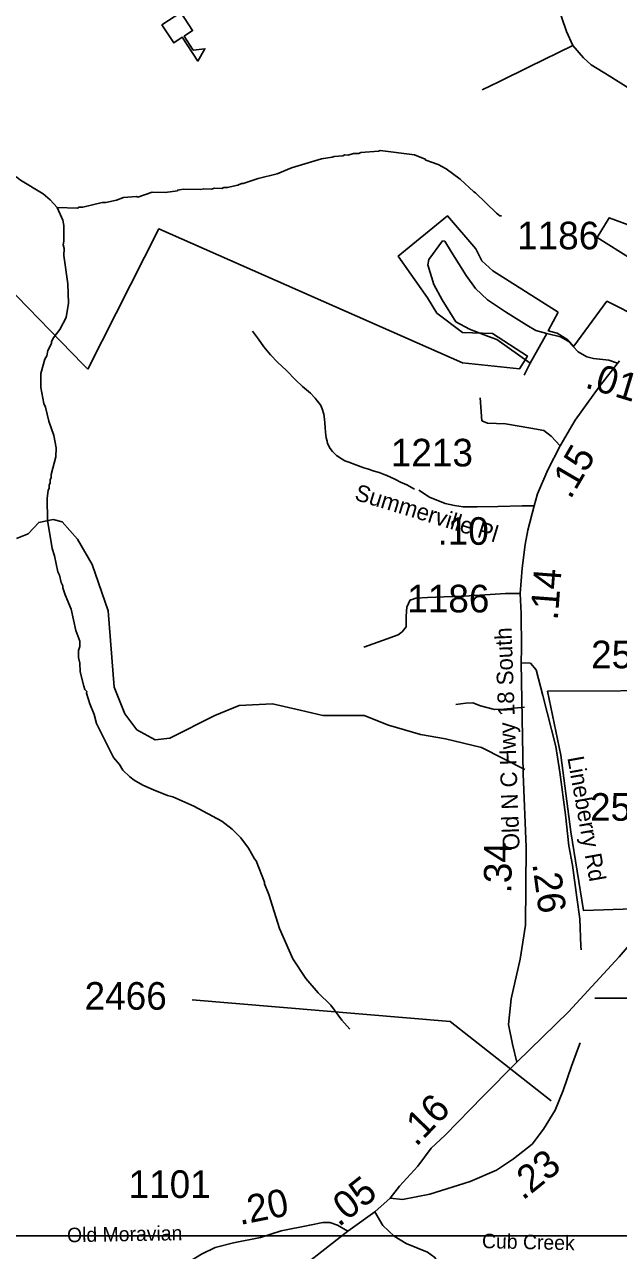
# Model space of a CAD drawing. Extents: x 1248089 to 1457196, y 820910 to 988753.
# Drawn here: x 1356670 to 1359357, y 868771 to 874320 of the extents above; entities that cross this region are included whole.
import ezdxf

# ---------------------------------------------------------------- set-up
doc = ezdxf.new("R2010")
doc.units = 0
for name, color, linetype in [('Exist Boundary Political City Limit New', 7, 'Continuous'), ('Exist Cultural Educational Facility High CELL', 7, 'Continuous'), ('Exist Hydrographic Misc Water Feature', 7, 'Continuous'), ('Exist Road Non-System Type 51', 7, 'Continuous'), ('Exist Road Secondary Type 20 Attributed', 7, 'Continuous'), ('Exist Road Secondary Type 51 Attributed', 7, 'Continuous'), ('Exist Road Secondary Type 51 Label', 7, 'Continuous'), ('Map Preparation Boundary City Limit Buffer Line', 7, 'Continuous'), ('Map Preparation Inset Cut Line', 7, 'Continuous'), ('Prop GRAU CAT1 Cell', 7, 'Continuous'), ('Prop Lane Lines', 7, 'Continuous')]:
    doc.layers.add(name, color=color, linetype=linetype)

msp = doc.modelspace()

# ---------------------------------------------------------------- linework, layer by layer
at = {"layer": 'Exist Boundary Political City Limit New'}
for points in [[(1359085, 873017.9), (1358788.9, 873205.1), (1358739.5, 873250.2), (1358712.5, 873304.2), (1358583.7, 873454.1), (1358361.4, 873271.5), (1358493.3, 873082.5), (1358535.2, 873013.5), (1358651.1, 872926.1), (1358786.9, 872920.6), (1358945.8, 872818.6), (1358909.8, 872761.6), (1358652.1, 872788.6), (1357277.8, 873394.7), (1356956.4, 872759.6)], [(1359675.1, 873312.2), (1359315, 873444.3), (1359260.4, 873356.3), (1359577.1, 873157.1)], [(1356956.4, 872759.6), (1356934.2, 872782), (1356386.4, 873345.2)], [(1359460.1, 872989.2), (1359305.1, 873067.2), (1359155.3, 872864.2), (1359127.6, 872892.1), (1359079.6, 872923.1), (1359040, 872933.9), (1359085, 873017.9)], [(1360768, 872173), (1360820.3, 872133.2), (1360517.1, 871823.4), (1360517, 871263.8), (1360089.5, 871288.2), (1360004.6, 871151.9), (1359868.9, 871149.2), (1359843.4, 870970.3), (1359784.3, 870763.3), (1359642.2, 870537.9), (1359424.2, 870316.9), (1359199.5, 870309.4), (1359142.5, 870666.1)], [(1359142.5, 870666.1), (1359096.1, 871012.6), (1359036.6, 871301.9), (1359698.1, 871305.5)]]:
    msp.add_lwpolyline(points, dxfattribs=at)
at = {"layer": 'Exist Cultural Educational Facility High CELL'}
msp.add_lwpolyline([(1357376.8, 874373.9), (1357430.7, 874292.2), (1357392.3, 874266.8), (1357433.6, 874204.2), (1357486.3, 874209.8), (1357455, 874154.3), (1357384.3, 874261.6), (1357345.9, 874236.2), (1357291.9, 874318)], close=True, dxfattribs=at)
at = {"layer": 'Exist Hydrographic Misc Water Feature'}
for points in [[(1356817.6, 873491.1), (1356786.3, 873525.8), (1356754.9, 873552.6), (1356652.3, 873614.9), (1356636.6, 873627.2), (1356604.9, 873643.9), (1356577.4, 873662.6), (1356553.9, 873685.2), (1356546.2, 873701.4), (1356542.7, 873725.5), (1356551.3, 873749.2), (1356568, 873780.8), (1356585.4, 873844.4), (1356582.5, 873892.5), (1356575.2, 873924.7), (1356556, 873965.1), (1356523, 874015.1)], [(1358828.8, 873453.1), (1358820.8, 873453.3), (1358805, 873465.7), (1358711.1, 873557.8), (1358703.2, 873562), (1358640.5, 873619.4), (1358577.5, 873666.9), (1358542, 873685.7), (1358486.4, 873704.9), (1358483.2, 873710.2), (1358434.9, 873730.2), (1358279.4, 873749.8), (1358271.3, 873745.9), (1358191.1, 873739.7), (1358183, 873735.9), (1358159, 873736.4), (1358134.9, 873729), (1358118.9, 873729.3), (1358110.8, 873725.6), (1358070.7, 873722.5), (1358062.6, 873718.7), (1358014.5, 873711.8), (1357877.6, 873670.9), (1357813, 873644.4), (1357727.5, 873623), (1357660, 873599.9), (1357652, 873600.1), (1357635.8, 873592.4), (1357587.6, 873581.5), (1357571.7, 873581.9), (1357563.6, 873578.1), (1357531.6, 873578.8), (1357515.5, 873575.1), (1357481.4, 873576), (1357467.4, 873572.3), (1357387.4, 873574.1), (1357363.3, 873570.6), (1357361.7, 873567.5), (1357307.1, 873560), (1357247.2, 873561.3), (1357182.7, 873538.8), (1357176.7, 873540.6), (1357118.6, 873536.3), (1357086.3, 873525), (1357038.1, 873514), (1357022.1, 873514.5), (1356933.6, 873492.5), (1356917.6, 873492.8), (1356909.5, 873489), (1356817.6, 873491.1)], [(1356920.7, 871504.1), (1356920.1, 871528.8), (1356903.1, 871577.2), (1356881.2, 871673.7), (1356854.7, 871738.3), (1356843.4, 871770.6), (1356843.6, 871778.6), (1356835.9, 871794.7), (1356828.6, 871826.9), (1356821.1, 871843.1), (1356806.6, 871915.4), (1356795.3, 871947.7), (1356774.2, 872076.1), (1356772.4, 872174.1), (1356777.2, 872212.1), (1356781.4, 872220), (1356781.7, 872236), (1356785.9, 872243.8), (1356786.3, 872259.8), (1356790.4, 872267.7), (1356790.8, 872283.7), (1356812.5, 872363.3), (1356813.5, 872403.3), (1356802.7, 872459.5), (1356780.1, 872524), (1356765.6, 872588.3), (1356757.9, 872604.5), (1356743.5, 872676.8), (1356744.9, 872740.8), (1356762.3, 872804.4), (1356770.7, 872820.3), (1356775.2, 872844.1), (1356791.9, 872875.7), (1356792.1, 872883.7), (1356800.4, 872899.5), (1356829.4, 872938.9), (1356858.6, 872994.2), (1356870, 873057.9), (1356866, 873146.1), (1356848.7, 873274.4), (1356849.5, 873306.4), (1356845.9, 873322.5), (1356848.2, 873338.4), (1356847.8, 873410.5), (1356844.3, 873434.5), (1356817.6, 873491.1)], [(1358141.4, 869773.1), (1358106.2, 869813.9), (1358055.8, 869881.1), (1357999, 869936.5), (1357942.5, 870001.8), (1357884.5, 870091.2), (1357823.6, 870228.6), (1357775.1, 870381.8), (1357756.2, 870430.2), (1357756.3, 870438.2), (1357718.5, 870535), (1357710.7, 870543.2), (1357683.8, 870591.8), (1357648.9, 870638.7), (1357609.7, 870677.7), (1357562.5, 870714.8), (1357436, 870781.7), (1357341, 870824.1), (1357317.1, 870830.6), (1357253.7, 870856.1), (1357206.1, 870877.3), (1357166.7, 870900.1), (1357147, 870914.6), (1357115.6, 870945.4), (1357100.2, 870969.8), (1357073, 871002.4), (1356996.4, 871156.2), (1356985.3, 871196.4), (1356966.4, 871244.9), (1356951.5, 871293.2), (1356951.7, 871301.2), (1356943.9, 871309.4), (1356938.2, 871325.5), (1356922.6, 871389.9), (1356920.5, 871429.9), (1356914.7, 871454.1), (1356915.1, 871486), (1356920.7, 871504.1)]]:
    msp.add_lwpolyline(points, dxfattribs=at)
at = {"layer": 'Exist Road Non-System Type 51'}
for p, q in [((1359032.6, 872921.6), (1358958.3, 872786.7)), ((1358958.3, 872786.7), (1358930.9, 872731.9))]:
    msp.add_line(p, q, dxfattribs=at)
for points in [[(1359002.7, 874636.1), (1359038.3, 874536.5), (1359121.8, 874288.4), (1359151.2, 874224.5)], [(1359151.2, 874224.5), (1358953.6, 874127.4), (1358816.1, 874059.8), (1358741.2, 874023.3)], [(1359151.2, 874224.5), (1359199.2, 874169.5), (1359233.6, 874137.6), (1359314.6, 874087.2), (1359408.8, 874028.4)], [(1358958.3, 872786.7), (1358807.8, 872894.3), (1358768.7, 872908), (1358682.7, 872941.2), (1358622.1, 872974.5), (1358559.6, 873074.2), (1358522.4, 873142.7), (1358495.1, 873232.6), (1358499, 873256.1), (1358561.5, 873340.2), (1358571.3, 873338.3), (1358602.6, 873289.4), (1358669, 873183.7), (1358710.1, 873125.1), (1358764.8, 873074.2), (1358846.9, 873019.4), (1358942.7, 872958.8), (1358983.7, 872935.3), (1359032.6, 872921.6)], [(1357701, 872932.3), (1357728.3, 872895.7), (1357753.6, 872861.2), (1357782.9, 872824.5), (1357814.3, 872791.9), (1357855.5, 872753), (1357896.7, 872712.2), (1357928.1, 872681.5), (1357963.5, 872650.8), (1357985.1, 872628.4), (1357994.9, 872616.2), (1358002.7, 872606), (1358010.5, 872595.8), (1358016.2, 872579.7), (1358023.7, 872555.5), (1358027.2, 872533.5), (1358028.9, 872515.4), (1358030.5, 872495.4), (1358032.1, 872475.3), (1358035.5, 872449.2), (1358039.2, 872433.2), (1358041, 872423.1), (1358052.6, 872400.9), (1358064.3, 872386.6), (1358081.9, 872368.3), (1358107.6, 872351.7), (1358119.5, 872345.5), (1358137.4, 872339.1), (1358169.2, 872326.5), (1358181.1, 872322.2), (1358204.9, 872313.8), (1358226.8, 872307.3), (1358252.7, 872298.8), (1358274.5, 872292.3), (1358304.3, 872279.7), (1358306.3, 872279.7), (1358348, 872260.8), (1358371.7, 872248.4), (1358399.5, 872235.8), (1358435.1, 872217.1)], [(1359353.1, 872786.7), (1359314, 872800.4), (1359243.7, 872808.2), (1359214.4, 872816), (1359175.3, 872837.5), (1359130.3, 872886.4), (1359095.1, 872906), (1359032.6, 872921.6)], [(1359093.3, 872412.3), (1359052.5, 872456.3), (1359019.4, 872482.1), (1358960.4, 872493.2), (1358846.3, 872511.6), (1358765.2, 872515.3), (1358739.5, 872526.3), (1358732.1, 872629.5)], [(1358934.1, 870948), (1358737.5, 871048), (1358575.5, 871086), (1358461.7, 871106.7), (1358316.9, 871148.1), (1358206.6, 871192.9), (1358020.4, 871192.9), (1357917, 871217.1), (1357792.9, 871244.7), (1357641.2, 871237.8), (1357530.9, 871192.9), (1357327.4, 871089.4), (1357261.9, 871082.5), (1357179.2, 871127.4), (1357124, 871199.8), (1357075.8, 871320.6), (1357048.2, 871665.6), (1356975.8, 871876.1), (1356910.3, 871990), (1356841.3, 872069.3), (1356800, 872079.7), (1356734.4, 872065.9), (1356686.2, 872014.1), (1356634.5, 871993.4)], [(1358205.4, 871501.7), (1358290.1, 871531.2), (1358360.1, 871557), (1358378.5, 871571.7), (1358396.9, 871593.8), (1358396.9, 871641.7), (1358400.6, 871682.3), (1358415.3, 871715.5), (1358419, 871715.5), (1358441.1, 871722.8), (1358492.7, 871726.5), (1358684.2, 871733.9), (1358846.3, 871744.9), (1358912.5, 871744.8)], [(1358932.9, 871230.7), (1358839.1, 871220.9), (1358796.1, 871219), (1358733.5, 871236.6), (1358698.4, 871250.3), (1358667.1, 871248.3), (1358622.1, 871242.4)], [(1358255.9, 868946.7), (1358292, 868883.6), (1358343, 868835.5), (1358397.1, 868802.4), (1358493.2, 868763.4), (1358526.2, 868739.3), (1358538.2, 868718.3), (1358553.3, 868679.2), (1358547.3, 868619.1), (1358535.2, 868562), (1358535.2, 868537.9), (1358556.3, 868405.7), (1358568.3, 868288.5), (1358589.3, 868225.4), (1358586.3, 868189.3), (1358574.3, 868141.2), (1358526.2, 868036), (1358535.2, 868003), (1358571.3, 867945.9), (1358604.3, 867891.8)]]:
    msp.add_lwpolyline(points, dxfattribs=at)
at = {"layer": 'Exist Road Secondary Type 20 Attributed'}
msp.add_lwpolyline([(1359091.4, 870936.3), (1359117.4, 870743.1), (1359133.5, 870603.1), (1359149.7, 870514.3), (1359168.5, 870368.9), (1359182, 870272), (1359187.3, 870148.2), (1359189.1, 870131.9)], dxfattribs=at)
at = {"layer": 'Exist Road Secondary Type 51 Attributed'}
for points in [[(1358976.4, 872140.7), (1358991.8, 872195.9), (1359038.1, 872304.1), (1359093.3, 872412.3), (1359161.7, 872529.3), (1359269.7, 872679.4), (1359361.7, 872797.2)], [(1358976.4, 872140.7), (1358921.8, 872141.2), (1358811.5, 872138.9), (1358718.8, 872136.7), (1358654.8, 872136.7), (1358615.1, 872143.4), (1358573.2, 872152.2), (1358502.6, 872180.9), (1358454.1, 872211.8)], [(1358916.9, 871431.3), (1358919.1, 871497.5), (1358916.9, 871654.3), (1358912.5, 871744.8), (1358921.3, 871859.6), (1358934.6, 871965.6), (1358947.8, 872031.8), (1358976.4, 872140.7)], [(1358896.9, 869624.1), (1358878.1, 869704.8), (1358859.3, 869793.6), (1358872.7, 869909.4), (1358913.1, 870089.8), (1358937.3, 870243.2), (1358940, 870596.6), (1358926.6, 870927.7), (1358916.9, 871431.3)], [(1358916.9, 871431.3), (1358958.8, 871428.5), (1358985.7, 871398.9), (1359015.3, 871283.1), (1359074.5, 871051.6), (1359091.4, 870936.3)], [(1358896.9, 869624.1), (1359130.6, 869850.6), (1359361.2, 870099.4), (1359504.4, 870266.9), (1359542.7, 870307.6)], [(1358324.1, 869008.4), (1358380.2, 869002.2), (1358504, 869026.4), (1358686.9, 869083), (1358805.2, 869134.1), (1358883.2, 869185.3), (1358966.6, 869252.6), (1359017.7, 869319.9), (1359071.5, 869406), (1359106.5, 869494.8), (1359144.2, 869605.2), (1359176.4, 869691.4), (1359184.1, 869710.8)], [(1358324.1, 869008.4), (1358366.9, 869061.6), (1358450.3, 869153.1), (1358509.5, 869233.9), (1358574, 869293.1), (1358743.5, 869468.1), (1358896.9, 869624.1)], [(1358133.3, 868857.9), (1358255.9, 868946.7), (1358324.1, 869008.4)], [(1358133.3, 868857.9), (1358086.8, 868886.3), (1358051.9, 868897.1), (1358019.6, 868897.1), (1357960.4, 868886.3), (1357831.3, 868859.4), (1357737.2, 868829.8), (1357616.1, 868805.5), (1357532.7, 868784), (1357470.9, 868754.4), (1357409, 868716.7), (1357360.6, 868681.7), (1357309.5, 868622.5), (1357244.9, 868539), (1357230.8, 868511.4), (1357226.8, 868489.9), (1357224, 868486.5)], [(1356180.6, 867328.1), (1356265.3, 867443.8), (1356378.3, 867554.2), (1356570.6, 867702.2), (1356981.7, 868000.4), (1357152.5, 868129.6), (1357349.4, 868268.7), (1357586.1, 868442.3), (1357841.7, 868630.8), (1358133.3, 868857.9)]]:
    msp.add_lwpolyline(points, dxfattribs=at)
at = {"layer": 'Map Preparation Boundary City Limit Buffer Line'}
for points in [[(1359085, 873017.9), (1358788.9, 873205.1), (1358739.5, 873250.2), (1358712.5, 873304.2), (1358583.7, 873454.1), (1358361.4, 873271.5), (1358493.3, 873082.5), (1358535.2, 873013.5), (1358651.1, 872926.1), (1358786.9, 872920.6), (1358945.8, 872818.6), (1358909.8, 872761.6), (1358652.1, 872788.6), (1357277.8, 873394.7), (1356956.4, 872759.6)], [(1359675.1, 873312.2), (1359315, 873444.3), (1359260.4, 873356.3), (1359577.1, 873157.1)], [(1356956.4, 872759.6), (1356934.2, 872782), (1356386.4, 873345.2)], [(1359460.1, 872989.2), (1359305.1, 873067.2), (1359155.3, 872864.2), (1359127.6, 872892.1), (1359079.6, 872923.1), (1359040, 872933.9), (1359085, 873017.9)], [(1360768, 872173), (1360820.3, 872133.2), (1360517.1, 871823.4), (1360517, 871263.8), (1360089.5, 871288.2), (1360004.6, 871151.9), (1359868.9, 871149.2), (1359843.4, 870970.3), (1359784.3, 870763.3), (1359642.2, 870537.9), (1359424.2, 870316.9), (1359199.5, 870309.4), (1359142.5, 870666.1)], [(1359142.5, 870666.1), (1359096.1, 871012.6), (1359036.6, 871301.9), (1359698.1, 871305.5)]]:
    msp.add_lwpolyline(points, dxfattribs=at)
at = {"layer": 'Map Preparation Inset Cut Line'}
for points in [[(1313026.2, 913085.2), (1388709.5, 913085.2), (1388709.5, 884379.9), (1373500.6, 884376.6), (1373500.6, 868836.7), (1313026.2, 868836.7)], [(1313026.2, 824588.2), (1313026.2, 868836.7), (1388709.5, 868836.7), (1388709.5, 835631.5), (1373500.6, 835631.5), (1373500.6, 824588.2)]]:
    msp.add_lwpolyline(points, close=True, dxfattribs=at)
at = {"layer": 'Prop Lane Lines'}
msp.add_line((1359251.1, 869913.5), (1360455.8, 869913.5), dxfattribs=at)
msp.add_lwpolyline([(1359052.9, 869448.4), (1358595.4, 869806.8), (1357428.9, 869905.9)], dxfattribs=at)

# ---------------------------------------------------------------- texts
at = {"layer": 'Exist Road Secondary Type 51 Label'}
for s, height, rotation, p in [('Summerville Pl', 75, 343.0961, (1358159.3, 872169.6)), ('Old N C Hwy 18 South', 75, 92.1231, (1358910.5, 870584)), ('Lineberry Rd', 75, 280.1445, (1359125.8, 871001.5)), ('Old Moravian ', 65.617, 1.0506, (1356863.2, 868808)), ('Cub Creek ', 65.62, 358.6311, (1358739.3, 868782))]:
    msp.add_text(s, height=height, rotation=rotation, dxfattribs=at).set_placement(p)
at = {"layer": 'Prop GRAU CAT1 Cell'}
for s, rotation, p in [('.01', 343.2472, (1359201.3, 872677.8)), ('.15', 59.6964, (1359139.8, 872166.9)), ('.14', 85.6047, (1359082.4, 871621)), ('.34', 89.5516, (1358873.1, 870386.5)), ('.26', 277.6775, (1358967.3, 870521.4)), ('.16', 45.9179, (1358441.7, 869237.6)), ('.23', 38.9066, (1358925, 868995.1)), ('.05', 38.2569, (1358091.8, 868874.7)), ('.20', 11.3185, (1357645, 868885.9))]:
    msp.add_text(s, height=125, rotation=rotation, dxfattribs=at).set_placement(p)
msp.add_text('.10', height=125, dxfattribs=at).set_placement((1358538.6, 871964.8))
at = {"layer": 'Prop Lane Lines'}
for s, p in [('1186', (1358898.7, 873302.1)), ('1213', (1358327.2, 872319.5)), ('1186', (1358401.7, 871658.9)), ('2580', (1359233.6, 871406)), ('2506', (1359228.8, 870715.9)), ('2466', (1356942.1, 869860.8)), ('1101', (1357141, 869008.8))]:
    msp.add_text(s, height=125, dxfattribs=at).set_placement(p)

doc.saveas('drawing.dxf')
